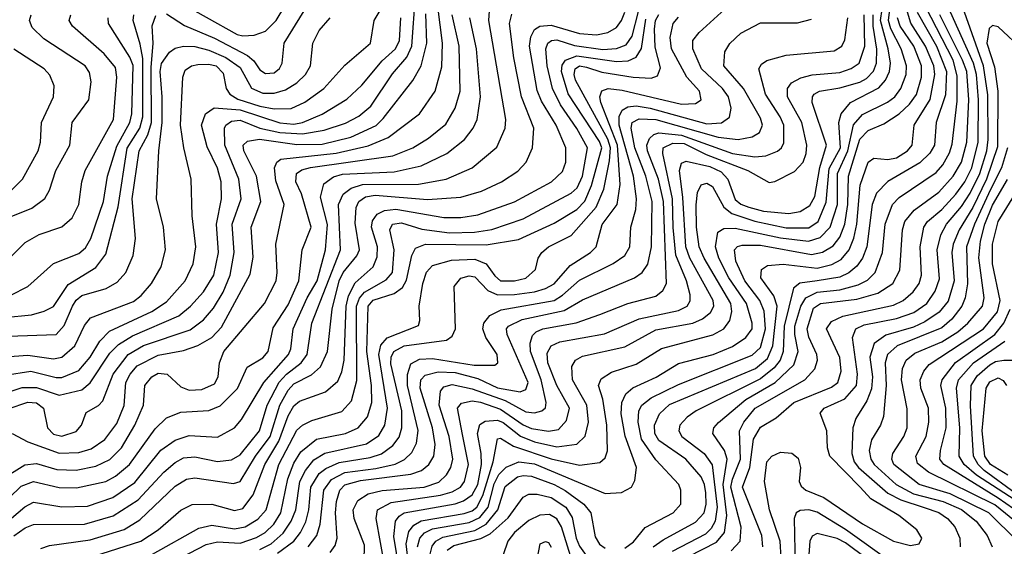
# Model space of a CAD drawing. Extents: x 997028 to 1115134, y 536408 to 618974.
# Tile 290 of 473: x 1021226 to 1024706, y 597106 to 598968. Entities that reach past the tile are written whole.
import ezdxf

# ---------------------------------------------------------------- set-up
doc = ezdxf.new("R2010")
doc.units = 0

msp = doc.modelspace()

# ---------------------------------------------------------------- linework, layer by layer
at = {"layer": '0CON10XD'}
for points in [[(1021205, 597143.4), (1021245, 597171.7), (1021275, 597184), (1021455, 597185.1), (1021555.8, 597214.2), (1021645, 597270.5), (1021735, 597368.1), (1021775, 597402.3), (1021805, 597419), (1021845, 597423), (1021925, 597406.4), (1021975, 597411.6), (1022005, 597429.8), (1022073, 597515), (1022100.6, 597605), (1022143.4, 597686.6), (1022168.5, 597715), (1022220.6, 597755), (1022241.9, 597785), (1022258.4, 597895), (1022359.7, 598155), (1022353.3, 598315), (1022368.7, 598351.3), (1022397.4, 598372.6), (1022437.1, 598385), (1022635, 598387), (1022733.1, 598405), (1022825.5, 598445), (1022912.7, 598517.3), (1022941.4, 598585), (1022944.8, 598615), (1022884.1, 598965), (1022892.7, 599085)], [(1021185, 597592.6), (1021255, 597616.3), (1021285, 597613.1), (1021310.5, 597595), (1021324.7, 597525), (1021345, 597502.5), (1021375, 597495.7), (1021425, 597512.8), (1021444.5, 597535), (1021460.5, 597579.5), (1021505, 597604.6), (1021519.8, 597620.2), (1021555.7, 597715), (1021609.5, 597785), (1021663.6, 597816.4), (1021828, 597872), (1021875, 597907), (1021911.2, 597948.8), (1021945.3, 598004.7), (1021969.3, 598065), (1021984, 598145), (1021976.8, 598245), (1022009.3, 598335), (1022000.5, 598405), (1021950.7, 598525), (1021949.8, 598585), (1021954.6, 598595.4), (1021975, 598609.6), (1022005, 598613.3), (1022075.2, 598585.2), (1022145, 598569.4), (1022225.8, 598564.2), (1022302.3, 598577.7), (1022377.3, 598602.7), (1022425, 598627.3), (1022467.6, 598662.4), (1022543.6, 598776.4), (1022594, 598836), (1022612.5, 598875), (1022624.7, 599055)], [(1021475, 597775.3), (1021508.6, 597831.4), (1021543.5, 597866.5), (1021693.4, 597936.6), (1021745, 597970.7), (1021811.1, 598045), (1021838.8, 598105), (1021848.1, 598165), (1021835.8, 598275), (1021832, 598405), (1021805.6, 598515.6), (1021794.1, 598595), (1021802.2, 598765), (1021810.6, 598789.4), (1021833.1, 598805), (1021855, 598809.6), (1021895, 598811.1), (1021920.7, 598805), (1021945, 598779.6), (1021955.6, 598725), (1021968.5, 598705), (1021997.4, 598687.4), (1022075, 598662.9), (1022125, 598653.4), (1022185, 598654.2), (1022233.9, 598676.1), (1022301.2, 598725), (1022375, 598807.3), (1022466.1, 598885), (1022478.4, 598965), (1022545, 599076.5)], [(1021775, 599040.2), (1021995, 598915.9), (1022015, 598911), (1022055, 598913.6), (1022095, 598927.3), (1022132.9, 598965), (1022196.7, 599073.3)], [(1021152.5, 597337.5), (1021244.1, 597394.1), (1021285, 597399), (1021357.5, 597377.5), (1021425, 597375.5), (1021495, 597389.4), (1021545, 597412.8), (1021585.5, 597455), (1021633.4, 597535), (1021663, 597605), (1021668.2, 597675), (1021693.2, 597705), (1021715, 597718.3), (1021747.3, 597715), (1021795, 597670.5), (1021825, 597658.8), (1021869.3, 597660.7), (1021915, 597681.3), (1021927, 597705), (1021932.4, 597755), (1021947.6, 597795), (1022091.6, 597965), (1022132, 598045), (1022136.1, 598075), (1022131.3, 598175), (1022160.4, 598315), (1022131.3, 598398.7), (1022126.9, 598445), (1022135.2, 598464.8), (1022149.5, 598475), (1022345, 598496.2), (1022458.1, 598521.9), (1022527.9, 598552.1), (1022638.7, 598635), (1022694.4, 598715.6), (1022718.5, 598801.5), (1022720.9, 598885), (1022704.4, 599015)], [(1022245.5, 597104.5), (1022275.9, 597145), (1022288.3, 597185), (1022301.2, 597305), (1022327.6, 597342.4), (1022375, 597366.7), (1022485, 597381.3), (1022552.7, 597397.3), (1022586.2, 597413.8), (1022611.8, 597438.2), (1022628.8, 597471.2), (1022634.8, 597515.2), (1022596.9, 597675), (1022596.3, 597713.7), (1022608.5, 597751.5), (1022638.5, 597768.5), (1022685, 597770), (1022832.9, 597747.1), (1022905, 597746.2), (1022915.9, 597755), (1022914.2, 597785), (1022874, 597845), (1022862.9, 597875), (1022866.5, 597895), (1022887.9, 597922.1), (1022927.3, 597942.7), (1023115, 597975.9), (1023145, 597993.9), (1023205, 598047.8), (1023324, 598106), (1023365.3, 598135), (1023382.3, 598165), (1023385.7, 598235), (1023403.2, 598296.8), (1023406.6, 598335), (1023395.1, 598415), (1023344.8, 598595), (1023344.3, 598625.7), (1023355, 598648.9), (1023375, 598660.6), (1023405, 598663.2), (1023454.7, 598655.3), (1023655, 598600.4), (1023706.8, 598603.2), (1023735, 598623.3), (1023740.7, 598655), (1023731.3, 598695), (1023710.4, 598725), (1023636.2, 598795), (1023605.7, 598865), (1023604.7, 598895), (1023627.4, 598922.6), (1023757.7, 599042.3)], [(1023696, 597544), (1023792.6, 597625), (1023896.2, 597685), (1023961.8, 597748.2), (1023977.2, 597795), (1023965.5, 597855), (1023965.9, 597885), (1023987.3, 597955), (1024005.1, 597984.9), (1024044.9, 598005.1), (1024125, 598013.7), (1024189.7, 598030.3), (1024222.3, 598047.7), (1024250.2, 598075), (1024276.1, 598145), (1024285.1, 598245), (1024311.5, 598315), (1024335, 598339.6), (1024465, 598428.5), (1024488.6, 598455), (1024512.4, 598497.6), (1024521.9, 598528.1), (1024539.5, 598680.5), (1024539.7, 598769.7), (1024525.1, 598825), (1024427.4, 599015)], [(1021075, 597905.5), (1021268, 597925), (1021312.8, 597937.2), (1021345, 597954.7), (1021397.7, 598032.3), (1021495, 598091.9), (1021530.6, 598139.4), (1021573.6, 598306.4), (1021606.3, 598513.7), (1021650.3, 598585), (1021661.3, 598625), (1021660.6, 598830.6), (1021652.1, 598882.1), (1021627.1, 598965), (1021629.2, 598985)], [(1021126.9, 598245), (1021268.7, 598301.3), (1021315, 598335.5), (1021331.2, 598365), (1021353.8, 598435), (1021403.5, 598525), (1021411.4, 598605), (1021470, 598685), (1021478.7, 598748.7), (1021472.1, 598782.1), (1021456.7, 598805), (1021311, 598901), (1021270.3, 598940.3), (1021260, 598965), (1021266.7, 598985)], [(1021139.2, 598075), (1021245, 598180), (1021295, 598208.2), (1021374.3, 598235.7), (1021411.9, 598268.1), (1021435.3, 598315), (1021445.7, 598395), (1021457.1, 598435), (1021557.4, 598615), (1021569, 598765), (1021565, 598799.1), (1021525, 598847.6), (1021412.5, 598945), (1021401.3, 598965), (1021406.7, 598985)], [(1021144.4, 597235.6), (1021231.3, 597318.7), (1021275, 597335.2), (1021365, 597314.2), (1021426.7, 597313.3), (1021530.4, 597335), (1021565, 597353.8), (1021613.6, 597395), (1021705, 597521.9), (1021745, 597560.6), (1021795, 597580.7), (1021895, 597586.7), (1021935, 597603.2), (1021995.4, 597664.6), (1022030, 597740), (1022085, 597772.8), (1022104.1, 597795), (1022121.5, 597878.5), (1022175, 597960.3), (1022212.7, 598045), (1022224.2, 598155), (1022256.7, 598235), (1022222.1, 598352.1), (1022201.5, 598395), (1022204.7, 598425), (1022222.6, 598437.4), (1022254.1, 598445.9), (1022545, 598487.3), (1022615, 598514.8), (1022671.1, 598548.9), (1022731.6, 598598.4), (1022765.7, 598655), (1022783.3, 598715), (1022779.4, 598875), (1022755.1, 598985)], [(1021185, 597849.6), (1021355, 597855.2), (1021383.3, 597886.7), (1021412, 597955), (1021425, 597977.1), (1021445, 597993.5), (1021531.6, 598018.4), (1021570.1, 598039.9), (1021600.6, 598075), (1021627.5, 598135), (1021634.8, 598195), (1021623.7, 598335), (1021647.9, 598505), (1021678.5, 598561.5), (1021691.2, 598605), (1021691, 598799), (1021697.8, 598885), (1021694, 598946), (1021706.6, 598983.4)], [(1021198.8, 597505), (1021255.2, 597475.2), (1021365, 597435.1), (1021435, 597438), (1021478.5, 597451.5), (1021526.3, 597483.7), (1021569.8, 597540.2), (1021595.6, 597604.4), (1021601.1, 597685), (1021616.1, 597715), (1021640.6, 597745), (1021715, 597782.6), (1021805, 597799.1), (1021855, 597815.9), (1021905.4, 597844.6), (1021939.3, 597880.7), (1022041, 598069), (1022051.3, 598128.7), (1022044, 598235), (1022078.1, 598325), (1022062.9, 598415), (1022018, 598505), (1022015.9, 598525), (1022031.4, 598538.6), (1022073.9, 598546.1), (1022205, 598526.8), (1022295, 598528.7), (1022396.5, 598553.5), (1022485.9, 598594.1), (1022511.1, 598618.9), (1022615, 598753.3), (1022645.4, 598804.6), (1022664.9, 598885), (1022661.3, 598988.7)], [(1021301.1, 597098.9), (1021331.4, 597108.6), (1021475, 597128.9), (1021595, 597165.9), (1021650.1, 597199.9), (1021775, 597318.4), (1021815, 597344), (1021845, 597348.7), (1021982, 597328), (1022005, 597335.7), (1022059.2, 597425), (1022111.8, 597495), (1022145.1, 597604.9), (1022175, 597658.7), (1022195, 597680.3), (1022257.5, 597712.5), (1022289.2, 597740.8), (1022313.7, 597795), (1022330.1, 597945), (1022355.1, 598044.9), (1022369.7, 598075), (1022417.2, 598132.8), (1022427, 598155), (1022411.6, 598248.4), (1022415.4, 598304.6), (1022425.2, 598325), (1022448.6, 598341.4), (1022481.8, 598348.2), (1022667.1, 598332.9), (1022785, 598341.2), (1022857.7, 598362.3), (1022928.5, 598395), (1022987.2, 598432.8), (1023015.8, 598464.2), (1023038.4, 598515), (1023043.3, 598585), (1022999.5, 598695), (1022972.9, 598832.9), (1022957.5, 598955), (1022965, 598987.3)], [(1021406.9, 597045), (1021653.9, 597125), (1021715.9, 597164.1), (1021795, 597233.7), (1021835, 597253.8), (1021905, 597255.2), (1021985, 597233.3), (1022015, 597240), (1022051.2, 597288.8), (1022092.1, 597395), (1022142, 597478), (1022175, 597567.6), (1022195, 597603.4), (1022215, 597619), (1022307.2, 597652.8), (1022350.3, 597689.7), (1022365, 597723.3), (1022372.9, 597765), (1022379.6, 597955), (1022387.8, 597992.2), (1022411.8, 598038.2), (1022475.1, 598094.9), (1022489.7, 598130.3), (1022490.7, 598165), (1022469.7, 598235), (1022473, 598257), (1022489.1, 598280.9), (1022515.9, 598294.1), (1022555, 598297.8), (1022725, 598268.4), (1022785, 598268.4), (1022845, 598278.1), (1022975, 598324.8), (1023106.1, 598395), (1023145, 598431.2), (1023156.9, 598465), (1023156.8, 598515), (1023122, 598595), (1023070.5, 598680.5), (1023055, 598718.5), (1023027.4, 598875), (1023032.3, 598907.7), (1023046.1, 598933.9), (1023065, 598945.2), (1023105, 598948.9), (1023205, 598918.9), (1023265, 598914.5), (1023305, 598922.9), (1023335, 598941.2), (1023353.6, 598965), (1023365, 598994.5)], [(1021695, 597078.1), (1021859.3, 597170.7), (1021905, 597181.4), (1021985, 597167.8), (1022023.2, 597175), (1022068.2, 597201.8), (1022096.7, 597235), (1022141.7, 597395), (1022205, 597517.3), (1022225, 597534.8), (1022258.6, 597551.4), (1022365, 597583.3), (1022399, 597621), (1022417.1, 597692.9), (1022416.2, 597955), (1022426.7, 597983.3), (1022444.8, 598005.2), (1022521.7, 598048.3), (1022544, 598075), (1022549.3, 598155), (1022534.5, 598225), (1022543.8, 598245), (1022575, 598250.1), (1022647.8, 598227.8), (1022745, 598214.2), (1022833.4, 598216.6), (1022895, 598226), (1023005.6, 598264.4), (1023175, 598354.4), (1023196.4, 598373.6), (1023215.3, 598415), (1023232.6, 598515), (1023195, 598583.3), (1023137, 598667), (1023109.6, 598725), (1023090.1, 598805), (1023085.5, 598865), (1023092.7, 598885), (1023105.4, 598894.6), (1023125, 598897), (1023187.4, 598877.4), (1023287.1, 598862.9), (1023335, 598866.2), (1023370.1, 598879.9), (1023390.4, 598909.6), (1023412.9, 598997.1)], [(1021745, 598988.8), (1021808.2, 598948.2), (1021915, 598902.8), (1022031.5, 598841.5), (1022053.1, 598823.1), (1022075, 598791.4), (1022095, 598777.6), (1022125, 598780.5), (1022144.4, 598795.6), (1022153.1, 598815), (1022160.2, 598885), (1022230.9, 598999.1)], [(1022075, 597094.9), (1022114.5, 597115.5), (1022157.5, 597152.5), (1022185.9, 597195), (1022201.4, 597235), (1022216.2, 597335), (1022235.9, 597374.1), (1022265, 597412.1), (1022305, 597436), (1022451.2, 597468.8), (1022495, 597498.1), (1022516.2, 597535), (1022525.9, 597595), (1022494.9, 597785), (1022502.7, 597817.3), (1022525, 597843.7), (1022635, 597887.1), (1022640.4, 597905), (1022637.5, 597955), (1022650.4, 598035), (1022664.2, 598075.8), (1022685, 598098.6), (1022752.1, 598117.9), (1022835, 598121.2), (1022874.9, 598104.9), (1022905, 598062.4), (1022925, 598045.2), (1022975, 598044.5), (1023015, 598054.8), (1023048.9, 598085), (1023058.7, 598125), (1023071.1, 598145), (1023095.4, 598165), (1023174.8, 598205.2), (1023263.7, 598305), (1023291, 598369), (1023311.1, 598468.9), (1023314.4, 598515), (1023305, 598545.5), (1023190.7, 598755), (1023186, 598775), (1023189.5, 598795), (1023205, 598805.1), (1023229.9, 598799.9), (1023283.1, 598783.1), (1023394.8, 598765.2), (1023458.4, 598761.6), (1023480.7, 598769.3), (1023491.5, 598798.5), (1023471.7, 598871.7), (1023469.7, 598935), (1023473.3, 598965), (1023485, 598987.2)], [(1022137.7, 597082.3), (1022195.2, 597124.8), (1022219, 597155), (1022237, 597193), (1022247.4, 597235), (1022254.7, 597315), (1022285, 597363.8), (1022308.3, 597381.7), (1022355, 597402.3), (1022465, 597419.8), (1022505, 597433.7), (1022545, 597462.2), (1022567.4, 597492.6), (1022576.9, 597525), (1022576.7, 597585), (1022538.3, 597751.7), (1022539.3, 597775), (1022548.1, 597795), (1022585, 597814.9), (1022734.3, 597835.7), (1022755, 597848.9), (1022766.5, 597875), (1022761.8, 598025), (1022785, 598054), (1022815, 598062.2), (1022835, 598059), (1022880.7, 598010.7), (1022915, 597995.9), (1022975, 597996.4), (1023045, 598006.1), (1023085, 598017.6), (1023115, 598033.8), (1023171.4, 598098.6), (1023244, 598145), (1023264.1, 598165), (1023285, 598244.5), (1023337.8, 598315), (1023348.5, 598385), (1023339.2, 598525), (1023280.5, 598675), (1023276, 598695), (1023283.4, 598716.6), (1023305.6, 598724.4), (1023355, 598719.4), (1023565, 598670), (1023615, 598672.5), (1023634.5, 598685), (1023629.2, 598715), (1023584.6, 598764.6), (1023529.9, 598865), (1023524.8, 598905), (1023535.2, 598955), (1023555, 598977.6)], [(1022516.1, 597035), (1022485.6, 597205), (1022491.2, 597235), (1022538.8, 597261.2), (1022713.2, 597286.8), (1022755, 597299.1), (1022783.5, 597315), (1022798.1, 597335), (1022812.4, 597395), (1022791.2, 597501.2), (1022773.5, 597595), (1022787.9, 597612.1), (1022825, 597621), (1022855, 597616.5), (1022925, 597591.3), (1023005, 597536.3), (1023035, 597522.7), (1023095, 597513.1), (1023130.3, 597519.7), (1023158.7, 597551.3), (1023169, 597595), (1023124.3, 597675), (1023092.7, 597755), (1023090.3, 597789.7), (1023104.8, 597815), (1023135, 597829.2), (1023292.9, 597857.1), (1023415, 597910.1), (1023555, 597940.3), (1023584.8, 597955.2), (1023596.3, 597973.7), (1023595.6, 597995), (1023582.8, 598045), (1023545.6, 598135.6), (1023536.3, 598233.7), (1023533.5, 598335), (1023499.8, 598495), (1023500.9, 598515), (1023535, 598531.9), (1023575, 598530.6), (1023652.2, 598492.2), (1023800, 598435), (1023875, 598392.5), (1023895, 598396), (1023965, 598431.1), (1023995.3, 598465), (1024005.6, 598495), (1024007.8, 598525), (1023990.2, 598605), (1023939.4, 598695), (1023939.5, 598725), (1023954.6, 598745.4), (1023986.9, 598763.1), (1024026.8, 598773.2), (1024125, 598781.4), (1024165, 598795.2), (1024193.2, 598815), (1024213, 598875), (1024210.6, 598985)], [(1022567.5, 597025), (1022548.8, 597141.2), (1022554.6, 597195.4), (1022566.7, 597213.3), (1022585.4, 597225), (1022765, 597256.5), (1022795, 597267.3), (1022825, 597288.4), (1022844.7, 597325), (1022857.8, 597395), (1022857.3, 597435), (1022844.2, 597505), (1022852.6, 597537.4), (1022871.6, 597548.4), (1022915, 597552.4), (1022935, 597544), (1022996.3, 597496.3), (1023045, 597476.3), (1023125, 597458.1), (1023195, 597467.8), (1023224.6, 597495.4), (1023236.2, 597545), (1023230.3, 597605), (1023180.3, 597695), (1023178, 597742), (1023190, 597765), (1023215, 597778.4), (1023365, 597811.2), (1023475, 597871.8), (1023605, 597895.5), (1023639.4, 597910.6), (1023667.2, 597932.8), (1023679, 597955), (1023677.3, 597975), (1023595.2, 598125.2), (1023580.4, 598165), (1023569.4, 598339.4), (1023558.6, 598435), (1023565, 598461.5), (1023582, 598468), (1023665, 598449.3), (1023705, 598430), (1023728.6, 598405), (1023755, 598332.5), (1023775, 598316.1), (1023802.7, 598305), (1023855, 598291), (1023945, 598283.1), (1023985, 598290), (1024018.9, 598311.1), (1024036.5, 598343.5), (1024053.8, 598446.2), (1024078.2, 598525), (1024027.4, 598675), (1024027.8, 598695), (1024034.5, 598705.5), (1024052.9, 598715), (1024125, 598726.9), (1024195, 598747.6), (1024219.3, 598760.7), (1024244.2, 598785.8), (1024254.4, 598815), (1024255.7, 598864.3), (1024242.7, 598945), (1024242.3, 598985)], [(1022600.2, 597045), (1022592.4, 597115), (1022601.2, 597158.8), (1022618.8, 597181.2), (1022645, 597196), (1022797.4, 597222.6), (1022825, 597231.9), (1022842.2, 597245), (1022863.5, 597286.5), (1022899.6, 597405), (1022915, 597486.7), (1022925, 597488.6), (1022970.8, 597460.8), (1023105, 597415.8), (1023205, 597392.9), (1023277, 597403), (1023295, 597418.9), (1023303.4, 597443.4), (1023301.5, 597535), (1023286.9, 597626.9), (1023272.3, 597675), (1023281, 597699), (1023318, 597722), (1023405, 597749.8), (1023495, 597805.2), (1023676.4, 597853.6), (1023714.6, 597875.4), (1023735.5, 597904.5), (1023743.3, 597936.7), (1023740.1, 597965), (1023645.6, 598125), (1023628.2, 598165), (1023617.8, 598235), (1023616.9, 598313.1), (1023622.2, 598357.8), (1023635, 598384.6), (1023655, 598389.8), (1023675, 598378.2), (1023714.5, 598305), (1023743.5, 598283.5), (1023825, 598256.5), (1023935, 598232.2), (1024015, 598232.3), (1024047.9, 598255), (1024076.8, 598323.2), (1024087.6, 598442.4), (1024127.3, 598515), (1024121.7, 598605), (1024129.8, 598635), (1024162.4, 598675), (1024262.8, 598727.2), (1024286, 598754), (1024300.7, 598785), (1024303.4, 598815), (1024296.2, 598865), (1024268.4, 598965), (1024274.9, 599005)], [(1022631.6, 597105), (1022639.7, 597135), (1022656.5, 597153.5), (1022685, 597167.9), (1022815, 597191), (1022852, 597208), (1022881.8, 597245), (1022903.3, 597326.7), (1022919.4, 597360.6), (1022945, 597385.8), (1022990, 597405), (1023045, 597397.9), (1023295, 597292.9), (1023353.4, 597296.6), (1023388.5, 597315), (1023400.7, 597339.3), (1023405.7, 597385), (1023366.2, 597496.2), (1023352, 597575), (1023353.8, 597615), (1023368.8, 597645), (1023393.2, 597666.8), (1023476.1, 597703.9), (1023555, 597752.8), (1023677.5, 597785), (1023745, 597812.7), (1023792.5, 597845), (1023814.8, 597875), (1023815.2, 597895), (1023795, 597964.7), (1023732.2, 598055), (1023696.7, 598125), (1023684.8, 598165), (1023693.5, 598216.5), (1023715, 598230.5), (1023755, 598231.3), (1023915, 598197.2), (1024014.7, 598185.3), (1024055, 598197.9), (1024091, 598235), (1024116.6, 598315), (1024116.8, 598425), (1024153.7, 598505), (1024173.1, 598596.9), (1024205, 598632.6), (1024293.8, 598676.2), (1024319, 598695), (1024340.8, 598725), (1024359.5, 598775), (1024361, 598805), (1024342, 598865), (1024305, 598936), (1024296.8, 598965), (1024300.4, 598995)], [(1023465, 597104.5), (1023500.3, 597129.7), (1023615, 597192.1), (1023645.1, 597224.9), (1023652.2, 597255), (1023651.1, 597295), (1023647, 597325), (1023635, 597351.9), (1023581.1, 597415), (1023485, 597480.9), (1023471.2, 597505), (1023469.4, 597535), (1023487, 597575), (1023522.5, 597607.5), (1023827.3, 597735), (1023869.7, 597770.3), (1023888.1, 597815), (1023903.2, 597955), (1023891.9, 597991.9), (1023846.2, 598055), (1023847.7, 598085), (1023869.1, 598099.1), (1023925, 598104.2), (1024045, 598090.2), (1024097, 598103), (1024129.4, 598120.6), (1024158.2, 598155), (1024173.9, 598196.1), (1024184.9, 598245.1), (1024197.2, 598382.8), (1024225, 598464.5), (1024245, 598478.5), (1024295, 598473.4), (1024325, 598480), (1024363.8, 598505), (1024380.2, 598525), (1024387.5, 598595), (1024443.7, 598686.3), (1024461.2, 598775), (1024457.7, 598805), (1024427.6, 598875), (1024375.8, 598955.8), (1024363.6, 598995)], [(1024397.9, 598995), (1024466, 598875), (1024501.7, 598785), (1024497.9, 598702.1), (1024465.5, 598605), (1024459.3, 598525), (1024443.1, 598496.9), (1024408, 598462), (1024294.4, 598395.6), (1024254.9, 598355.1), (1024239.1, 598315), (1024220.3, 598165), (1024205, 598125.3), (1024185, 598097), (1024156.9, 598073.1), (1024125, 598057.9), (1024045.3, 598045.3), (1023983.7, 598036.3), (1023960.6, 598019.4), (1023928.3, 597885), (1023925.1, 597795), (1023913.9, 597765), (1023892.7, 597737.3), (1023845, 597697.9), (1023616.9, 597585), (1023585, 597563.5), (1023559.2, 597535), (1023555.3, 597515), (1023565.9, 597495), (1023644.8, 597435), (1023674.1, 597394.1), (1023691.8, 597245), (1023684.4, 597195.6), (1023670.6, 597169.4), (1023650.3, 597149.7), (1023532.3, 597087.7)], [(1023740.2, 597089.8), (1023772.3, 597125), (1023775.6, 597174.4), (1023739.7, 597315), (1023745, 597344.3), (1023774.1, 597415), (1023770, 597515), (1023785.8, 597545), (1023825.2, 597595), (1024001.2, 597695), (1024036.7, 597733.3), (1024046, 597764), (1024043.3, 597785), (1024015.7, 597845.7), (1024008.9, 597875), (1024032.1, 597947.9), (1024056.9, 597965), (1024185, 597980.2), (1024258.7, 598001.3), (1024311.8, 598035), (1024336.9, 598083.1), (1024345.9, 598225), (1024355.2, 598255), (1024387.6, 598295), (1024475, 598358.9), (1024525.2, 598415), (1024554.9, 598465.1), (1024573.7, 598535), (1024580.6, 598685), (1024573.2, 598785), (1024559, 598825), (1024478.1, 598985)], [(1023853, 597105), (1023849, 597145), (1023781, 597315), (1023806.3, 597385), (1023819.9, 597485), (1023845, 597527.9), (1023900, 597560), (1023962.6, 597615), (1024095, 597668.9), (1024118, 597685), (1024129.4, 597725), (1024125, 597774.3), (1024077.6, 597875), (1024095, 597900.9), (1024135, 597920.1), (1024315, 597959), (1024348.2, 597975), (1024384.1, 598005.9), (1024404.8, 598035), (1024413.4, 598065), (1024409.4, 598165), (1024421.3, 598235), (1024435.2, 598255), (1024485, 598296.9), (1024535, 598350.9), (1024566.4, 598395), (1024591.8, 598445), (1024613.8, 598535), (1024615.6, 598685), (1024607.5, 598775), (1024597, 598815), (1024516, 598995)], [(1023917.9, 597065), (1023914, 597125), (1023876.5, 597235), (1023858.7, 597335), (1023866.9, 597405), (1023885, 597425.4), (1023915, 597439.3), (1023955, 597436.2), (1023977.4, 597417.4), (1023985.3, 597385.3), (1023980.9, 597335), (1023988.5, 597318.5), (1024005.1, 597305.1), (1024068.6, 597278.6), (1024205, 597186.1), (1024315, 597124.7), (1024375, 597109.6), (1024405.3, 597114.7), (1024414.4, 597135), (1024396.9, 597165), (1024333.6, 597215), (1024234.6, 597274.6), (1024196.6, 597315), (1024089.5, 597425), (1024081.2, 597455), (1024078.5, 597515), (1024055, 597576.7), (1024069.4, 597595), (1024142, 597628), (1024183.5, 597675), (1024187.6, 597715), (1024170, 597845), (1024181.9, 597875), (1024211.1, 597888.9), (1024325, 597912.3), (1024386.5, 597933.5), (1024432.9, 597965), (1024462.1, 598007.9), (1024477.5, 598052.5), (1024468.7, 598155), (1024482.1, 598207.9), (1024501.4, 598245), (1024555, 598307.4), (1024585, 598354.8), (1024619.3, 598425), (1024643.9, 598505), (1024648.7, 598545), (1024647.8, 598702.2), (1024633.2, 598805), (1024565.2, 598994.8)], [(1021165, 597178.3), (1021244.2, 597245.8), (1021275, 597262), (1021375, 597245.9), (1021465, 597248.6), (1021555, 597278.8), (1021632.5, 597332.5), (1021724.2, 597445.8), (1021775, 597481.6), (1021825, 597497.9), (1021925, 597492.5), (1021984.8, 597525.2), (1022009.8, 597555), (1022088.7, 597685), (1022175.8, 597785), (1022184.2, 597805), (1022192.8, 597875), (1022242.4, 597985), (1022277.3, 598045), (1022306.4, 598155), (1022313.7, 598243.7), (1022289.7, 598340.3), (1022301.5, 598388.5), (1022335, 598413), (1022367.4, 598422.6), (1022549.6, 598430.4), (1022645, 598451), (1022735.4, 598494.6), (1022798.2, 598545), (1022828.6, 598585), (1022842.7, 598615), (1022855.2, 598695), (1022841.1, 598865), (1022816.5, 598975)], [(1021165, 597644.2), (1021235, 597667.9), (1021285, 597668.4), (1021365, 597640.6), (1021445, 597659.8), (1021475.3, 597684.7), (1021545, 597789.1), (1021575, 597820.2), (1021625, 597850.7), (1021788.3, 597921.7), (1021829.5, 597955), (1021875, 598005.8), (1021911.9, 598065), (1021928.6, 598145), (1021922, 598245), (1021939.3, 598335), (1021937.8, 598395), (1021925, 598443.8), (1021888.2, 598518.2), (1021868.5, 598595), (1021883.2, 598635), (1021913.4, 598656.6), (1022005, 598649.3), (1022145, 598604.1), (1022195, 598598.9), (1022225.3, 598604.7), (1022295.4, 598634.6), (1022382.2, 598687.8), (1022435, 598736.7), (1022506.8, 598823.2), (1022554, 598865), (1022568, 598895), (1022572.6, 598975)], [(1021174.3, 597775.7), (1021255, 597781.7), (1021345, 597769.1), (1021375, 597774.8), (1021421.2, 597815), (1021455, 597887.3), (1021475.6, 597914.4), (1021628, 597972), (1021655, 597992.9), (1021691.9, 598035), (1021726.4, 598095), (1021740.8, 598155), (1021734.2, 598235), (1021709.2, 598335), (1021717.6, 598505), (1021729.8, 598605), (1021730, 598695), (1021722.2, 598785), (1021726.7, 598813.3), (1021755, 598853.8), (1021775, 598867), (1021805, 598875.2), (1021845, 598873.3), (1021895, 598860.8), (1021954.5, 598834.5), (1022005, 598799.6), (1022045, 598726.2), (1022085, 598708.4), (1022125, 598708.2), (1022165, 598720), (1022205, 598744.8), (1022235.8, 598775), (1022254.2, 598805), (1022261.8, 598885), (1022285, 598930), (1022322.9, 598975)], [(1021195, 597994.8), (1021254.5, 598025), (1021345, 598106.4), (1021435, 598141.2), (1021458.5, 598161.5), (1021477, 598195), (1021521.6, 598325), (1021536.8, 598415), (1021569.3, 598520.7), (1021615.4, 598605), (1021622.4, 598635), (1021626.4, 598806.4), (1021615, 598835.9), (1021539.7, 598955), (1021538.6, 598975)], [(1021765, 597049.9), (1021885, 597113.1), (1021925, 597121.6), (1022005, 597117.8), (1022062.9, 597137.1), (1022093.6, 597155), (1022124.2, 597185), (1022148.8, 597225), (1022173.5, 597345), (1022195, 597399.7), (1022220.2, 597439.8), (1022275, 597485.5), (1022377.8, 597505), (1022422, 597525), (1022455.4, 597564.6), (1022470.9, 597615), (1022469, 597675), (1022452.9, 597795), (1022457.1, 597955), (1022475, 597976.8), (1022549.9, 598000.1), (1022578.8, 598021.2), (1022593.1, 598046.9), (1022611.4, 598135), (1022625, 598161), (1022660, 598175), (1022875, 598172), (1022988.9, 598191.1), (1023115, 598248.8), (1023195, 598297), (1023223.8, 598326.2), (1023247.5, 598382.5), (1023283.1, 598515), (1023275, 598537.4), (1023164.4, 598705.6), (1023141.1, 598785), (1023143, 598807), (1023155.1, 598824.9), (1023195, 598840.6), (1023335, 598820.8), (1023376.8, 598823.2), (1023405, 598835.6), (1023423.8, 598866.2), (1023439.4, 598970.6)], [(1022323.4, 597085), (1022340.6, 597109.4), (1022347.7, 597135), (1022342.4, 597225), (1022346.2, 597265), (1022357.2, 597305), (1022375, 597323.8), (1022430.9, 597339.1), (1022608.5, 597361.5), (1022645.6, 597374.4), (1022672.4, 597395), (1022689.4, 597425), (1022693.9, 597466.1), (1022685.1, 597525), (1022641.8, 597665), (1022643.9, 597695), (1022658.9, 597711.1), (1022705, 597723.7), (1022765, 597720.9), (1022845, 597699.1), (1022915, 597667.2), (1022995, 597652.5), (1023015, 597660.3), (1023023.1, 597685), (1022948.5, 597855), (1022946.8, 597875), (1022954.1, 597885), (1023001.9, 597908.1), (1023150, 597940), (1023215, 597977.6), (1023399.1, 598055), (1023425.8, 598074.2), (1023445.8, 598104.2), (1023458.9, 598165), (1023461.6, 598325), (1023439.2, 598415), (1023399.8, 598515), (1023387.1, 598585), (1023391.1, 598605), (1023415, 598617.7), (1023475, 598615.3), (1023695, 598553.2), (1023765, 598544.1), (1023815, 598553.6), (1023840.6, 598569.4), (1023851.7, 598595), (1023845, 598620), (1023783.8, 598725), (1023714.3, 598805), (1023718.7, 598855), (1023735.6, 598884.4), (1023775, 598920.4), (1023845, 598957.2), (1023975, 598956.6), (1024025, 598970.4)], [(1022443.5, 597055), (1022445, 597110), (1022408.3, 597205), (1022404.4, 597235), (1022421.6, 597268.4), (1022457.6, 597292.4), (1022506.7, 597303.3), (1022655, 597315.4), (1022706.9, 597333.1), (1022735, 597359.4), (1022750.3, 597385), (1022757.2, 597415), (1022743.6, 597495), (1022708.7, 597605), (1022713.9, 597655), (1022725, 597670.6), (1022755, 597678.4), (1022825, 597663.6), (1022942.1, 597622.1), (1023015, 597581.9), (1023045, 597578.2), (1023071.5, 597585), (1023084.3, 597595.7), (1023087, 597615), (1023068.7, 597695), (1023031.1, 597795), (1023030, 597825), (1023038.4, 597851.6), (1023051.5, 597865), (1023075.5, 597875), (1023193, 597897), (1023276.1, 597926.1), (1023375, 597964.8), (1023475, 597990.2), (1023499.1, 598010.9), (1023511.9, 598035), (1023501.8, 598325), (1023484.3, 598405), (1023444.7, 598505), (1023442.4, 598525), (1023451.6, 598548.4), (1023467.4, 598562.6), (1023485, 598567.7), (1023565, 598560.5), (1023745, 598495.7), (1023825, 598482.8), (1023863.6, 598486.4), (1023905, 598503.5), (1023918.6, 598515), (1023926.7, 598533.3), (1023927.3, 598595), (1023914.5, 598625), (1023862.3, 598705), (1023838.5, 598795), (1023848.5, 598811.5), (1023866.6, 598823.4), (1023935, 598842.7), (1024105, 598858.2), (1024131.6, 598875), (1024142.9, 598897.1), (1024153.4, 598975)], [(1023365, 597100), (1023395, 597122.7), (1023437.3, 597172.7), (1023535.5, 597225), (1023562.5, 597255), (1023563.2, 597305), (1023555.3, 597325), (1023475, 597411.6), (1023424.3, 597485), (1023412.3, 597545), (1023414.8, 597585), (1023424.7, 597605.3), (1023458.5, 597631.5), (1023555, 597678.8), (1023815, 597781.8), (1023845, 597809.5), (1023862.7, 597875), (1023857.4, 597937.4), (1023842.4, 597975), (1023788.9, 598045), (1023756.7, 598115), (1023752.2, 598155), (1023763.3, 598166.7), (1023779.5, 598170.5), (1023845, 598170.7), (1024025, 598137.7), (1024063.6, 598146.4), (1024100.8, 598169.2), (1024125, 598198.8), (1024143, 598245), (1024153.5, 598315), (1024155.8, 598415), (1024195, 598545.7), (1024225, 598576.8), (1024280.2, 598599.8), (1024334.1, 598635.9), (1024370.7, 598669.3), (1024395.9, 598704.1), (1024413.9, 598765), (1024413.5, 598805), (1024386.2, 598875), (1024338.6, 598945), (1024329.2, 598975)], [(1024775, 598858), (1024685, 598942.5), (1024665, 598947.9), (1024652.5, 598937.5), (1024643.9, 598885), (1024671.3, 598801.3), (1024683.5, 598715), (1024681.8, 598518.2), (1024643.6, 598405), (1024595, 598303.8), (1024546.9, 598225), (1024525.9, 598175), (1024521.1, 598145), (1024528.5, 598045), (1024507.5, 597972.5), (1024476.3, 597933.7), (1024425, 597899.6), (1024385, 597881.3), (1024287.7, 597852.3), (1024246.5, 597823.5), (1024231.4, 597775), (1024240.1, 597705), (1024237.2, 597662.8), (1024219.8, 597620.2), (1024181.7, 597558.3), (1024170.6, 597525), (1024167, 597435), (1024176.1, 597405), (1024191.3, 597385), (1024295, 597293.9), (1024341, 597271), (1024423.2, 597243.2), (1024475, 597225.4), (1024505.7, 597205), (1024531.6, 597175), (1024549, 597135), (1024549.7, 597105)], [(1021195.8, 598364.2), (1021235.3, 598405), (1021291.4, 598505), (1021299.3, 598535), (1021302.6, 598605), (1021345.9, 598695), (1021348, 598735), (1021332, 598772), (1021312.3, 598795), (1021205, 598863.8)], [(1024717.9, 598515), (1024696, 598444), (1024657.8, 598367.8), (1024600.9, 598245), (1024572.5, 598165), (1024576, 598034), (1024568.1, 597985), (1024556.1, 597955), (1024520.3, 597909.7), (1024485, 597878.5), (1024327.5, 597815), (1024293.2, 597785), (1024285.1, 597755), (1024289.2, 597675), (1024279, 597565), (1024268.7, 597535), (1024237.2, 597482.8), (1024228, 597445), (1024234.1, 597415), (1024246.2, 597395), (1024324.3, 597324.3), (1024385, 597291.8), (1024490.3, 597265), (1024555, 597236), (1024606.6, 597195), (1024646.2, 597145), (1024662.9, 597105)], [(1024753.4, 597125), (1024652, 597225), (1024515, 597292.4), (1024405, 597325.1), (1024316.3, 597395), (1024308.4, 597415), (1024312.2, 597435), (1024351.2, 597495), (1024362.4, 597525), (1024362.3, 597592.3), (1024343, 597695), (1024346.2, 597735), (1024359.6, 597765), (1024390.5, 597789.5), (1024485, 597829.6), (1024541.5, 597865), (1024577.5, 597895), (1024629.6, 597955), (1024634.5, 597985), (1024615.8, 598125.8), (1024622.2, 598185), (1024637.7, 598245), (1024665, 598312.6), (1024717.2, 598402.8)], [(1024830.5, 597125), (1024672.9, 597252.9), (1024438.6, 597368.6), (1024399.4, 597399.4), (1024393.9, 597425), (1024430, 597495), (1024440, 597545), (1024437.9, 597595), (1024411.2, 597665), (1024409.3, 597695), (1024421.7, 597725), (1024441.2, 597748.8), (1024632.5, 597875), (1024682.2, 597935), (1024691.8, 597975), (1024664.9, 598105.1), (1024664.6, 598175), (1024685, 598254.7), (1024755, 598368.7)], [(1024874.2, 597145), (1024685, 597277.1), (1024492.7, 597395), (1024478.8, 597415), (1024480.2, 597445), (1024501.3, 597525), (1024499.3, 597595), (1024482.3, 597675), (1024486.5, 597695), (1024533.6, 597756.4), (1024673.3, 597855), (1024704.1, 597895), (1024726.4, 597945)], [(1024937.3, 597145), (1024608.4, 597358.4), (1024564.2, 597395), (1024546.4, 597425), (1024549.2, 597525), (1024536.8, 597665), (1024544.1, 597695), (1024597.4, 597755), (1024707.8, 597832.2)], [(1021175, 597711.7), (1021265, 597725.1), (1021355, 597702.7), (1021375, 597703.5), (1021435, 597727.6), (1021475, 597775.3)], [(1024745, 597294.8), (1024635, 597374.7), (1024613.4, 597395), (1024597.2, 597425), (1024587, 597603), (1024589.2, 597675), (1024610.6, 597709.4), (1024655, 597748.3), (1024675, 597759.2), (1024704.5, 597764.5), (1024735, 597764.2)], [(1024718.3, 597358.3), (1024657.4, 597395), (1024637.2, 597425), (1024628.5, 597515), (1024642.3, 597665), (1024655, 597688.4), (1024685, 597701.7), (1024702.2, 597692.2), (1024714, 597675)], [(1023590.1, 597069.9), (1023689.4, 597120.6), (1023717.1, 597155), (1023725.8, 597215), (1023712, 597325), (1023726.5, 597415), (1023717, 597445), (1023676.3, 597505), (1023679.2, 597525), (1023696, 597544)], [(1022670.3, 597049.7), (1022683.3, 597106.7), (1022697.4, 597125), (1022721, 597139), (1022835, 597162.3), (1022874.4, 597185), (1022915.6, 597235), (1022942, 597318), (1022985, 597351.4), (1023005, 597357.1), (1023035, 597354.6), (1023115, 597325.3), (1023154.1, 597304.1), (1023219.5, 597255), (1023244.5, 597224.5), (1023259.9, 597139.9), (1023275, 597113.7), (1023295, 597099.3)], [(1022737, 597093), (1022761, 597109), (1022856.4, 597133.6), (1022889.2, 597150.8), (1022952.6, 597207.4), (1023005, 597280), (1023025, 597290.8), (1023055, 597290.4), (1023105, 597278.4), (1023156.5, 597245), (1023178.7, 597208.7), (1023193.1, 597135), (1023205, 597106.8), (1023285, 596994.6)], [(1023172.3, 597072.3), (1023141.1, 597175), (1023125, 597203.9), (1023098.5, 597218.5), (1023065, 597216.7), (1023025, 597197.6), (1022975.2, 597155), (1022951.8, 597125), (1022935, 597076)], [(1024315, 597044.8), (1024145, 597166.2), (1024045, 597226.8), (1024015, 597235.2), (1023985, 597233.3), (1023970.5, 597225), (1023963.2, 597205), (1023966.4, 597035)], [(1024428, 596908), (1024145, 597118.4), (1024115, 597134.4), (1024045, 597151.7), (1024027.5, 597142.5), (1024018.8, 597125), (1024012.8, 597045)], [(1023056.7, 597065), (1023066, 597115), (1023085, 597122.9), (1023095, 597119.4), (1023105, 597103.3)]]:
    msp.add_lwpolyline(points, dxfattribs=at)

doc.saveas('drawing.dxf')
